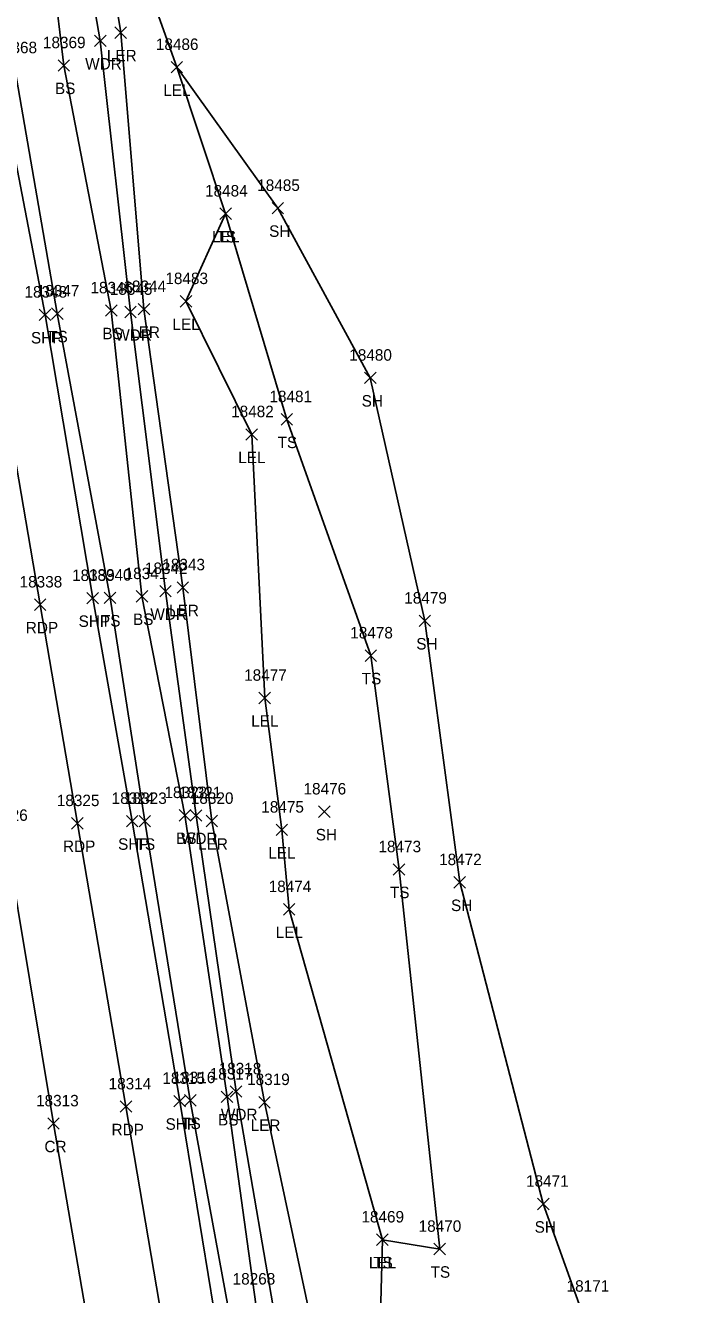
# Model space of a CAD drawing. Extents: x 1439173 to 1457902, y 641926 to 659889.
# Drawn here: x 1445599.2 to 1445714.8, y 658519.2 to 658740.4 of the extents above; entities that cross this region are included whole.
import ezdxf

# ---------------------------------------------------------------- set-up
doc = ezdxf.new("R2010")
doc.units = 0
for name, color, linetype in [('L_A', 7, 'Continuous'), ('L_I', 7, 'Continuous'), ('L_TIC', 7, 'Continuous'), ('LARO', 7, 'Continuous'), ('LAWA', 7, 'Continuous'), ('LELB', 7, 'Continuous'), ('LSOGP', 7, 'Continuous'), ('P_A', 7, 'Continuous'), ('P_I', 7, 'Continuous'), ('P_TIC', 7, 'Continuous'), ('PET', 7, 'Continuous'), ('PRC', 7, 'Continuous'), ('PSP', 7, 'Continuous'), ('S_I', 7, 'Continuous')]:
    doc.layers.add(name, color=color, linetype=linetype)

msp = doc.modelspace()

# ---------------------------------------------------------------- linework, layer by layer
at = {"layer": 'L_TIC'}
for points in [[(1445614.88, 658738.15), (1445616.88, 658740.15)], [(1445616.88, 658738.15), (1445614.88, 658740.15)], [(1445611.32, 658736.72), (1445613.32, 658738.72)], [(1445613.32, 658736.72), (1445611.32, 658738.72)], [(1445604.96, 658732.44), (1445606.96, 658734.44)], [(1445606.96, 658732.44), (1445604.96, 658734.44)], [(1445624.66, 658732.13), (1445626.66, 658734.13)], [(1445626.66, 658732.13), (1445624.66, 658734.13)], [(1445633.18, 658706.59), (1445635.18, 658708.59)], [(1445635.18, 658706.59), (1445633.18, 658708.59)], [(1445633.18, 658706.59), (1445635.18, 658708.59)], [(1445635.18, 658706.59), (1445633.18, 658708.59)], [(1445642.28, 658707.56), (1445644.28, 658709.56)], [(1445644.28, 658707.56), (1445642.28, 658709.56)], [(1445626.26, 658691.32), (1445628.26, 658693.32)], [(1445628.26, 658691.32), (1445626.26, 658693.32)], [(1445603.81, 658689.17), (1445605.81, 658691.17)], [(1445605.81, 658689.17), (1445603.81, 658691.17)], [(1445613.24, 658689.71), (1445615.24, 658691.71)], [(1445615.24, 658689.71), (1445613.24, 658691.71)], [(1445616.57, 658689.45), (1445618.57, 658691.45)], [(1445618.57, 658689.45), (1445616.57, 658691.45)], [(1445618.94, 658689.94), (1445620.94, 658691.94)], [(1445620.94, 658689.94), (1445618.94, 658691.94)], [(1445658.42, 658677.97), (1445660.42, 658679.97)], [(1445660.42, 658677.97), (1445658.42, 658679.97)], [(1445643.84, 658670.74), (1445645.84, 658672.74)], [(1445645.84, 658670.74), (1445643.84, 658672.74)], [(1445637.73, 658668.12), (1445639.73, 658670.12)], [(1445639.73, 658668.12), (1445637.73, 658670.12)], [(1445613.01, 658639.64), (1445615.01, 658641.64)], [(1445615.01, 658639.64), (1445613.01, 658641.64)], [(1445618.58, 658639.9), (1445620.58, 658641.9)], [(1445620.58, 658639.9), (1445618.58, 658641.9)], [(1445622.69, 658640.79), (1445624.69, 658642.79)], [(1445624.69, 658640.79), (1445622.69, 658642.79)], [(1445625.73, 658641.44), (1445627.73, 658643.44)], [(1445627.73, 658641.44), (1445625.73, 658643.44)], [(1445667.94, 658635.63), (1445669.94, 658637.63)], [(1445669.94, 658635.63), (1445667.94, 658637.63)], [(1445658.51, 658629.56), (1445660.51, 658631.56)], [(1445660.51, 658629.56), (1445658.51, 658631.56)], [(1445640, 658622.18), (1445642, 658624.18)], [(1445642, 658622.18), (1445640, 658624.18)], [(1445650.41, 658602.36), (1445652.41, 658604.36)], [(1445652.41, 658602.36), (1445650.41, 658604.36)], [(1445619.07, 658600.71), (1445621.07, 658602.71)], [(1445621.07, 658600.71), (1445619.07, 658602.71)], [(1445626.09, 658601.73), (1445628.09, 658603.73)], [(1445628.09, 658601.73), (1445626.09, 658603.73)], [(1445628.02, 658601.7), (1445630.02, 658603.7)], [(1445630.02, 658601.7), (1445628.02, 658603.7)], [(1445630.79, 658600.73), (1445632.79, 658602.73)], [(1445632.79, 658600.73), (1445630.79, 658602.73)], [(1445642.99, 658599.2), (1445644.99, 658601.2)], [(1445644.99, 658599.2), (1445642.99, 658601.2)], [(1445663.43, 658592.29), (1445665.43, 658594.29)], [(1445665.43, 658592.29), (1445663.43, 658594.29)], [(1445674.01, 658590.04), (1445676.01, 658592.04)], [(1445676.01, 658590.04), (1445674.01, 658592.04)], [(1445644.28, 658585.34), (1445646.28, 658587.34)], [(1445646.28, 658585.34), (1445644.28, 658587.34)], [(1445634.99, 658553.59), (1445636.99, 658555.59)], [(1445636.99, 658553.59), (1445634.99, 658555.59)], [(1445627.02, 658552.04), (1445629.02, 658554.04)], [(1445629.02, 658552.04), (1445627.02, 658554.04)], [(1445633.42, 658552.67), (1445635.42, 658554.67)], [(1445635.42, 658552.67), (1445633.42, 658554.67)], [(1445639.96, 658551.71), (1445641.96, 658553.71)], [(1445641.96, 658551.71), (1445639.96, 658553.71)], [(1445688.6, 658533.98), (1445690.6, 658535.98)], [(1445690.6, 658533.98), (1445688.6, 658535.98)], [(1445660.52, 658527.76), (1445662.52, 658529.76)], [(1445662.52, 658527.76), (1445660.52, 658529.76)], [(1445660.52, 658527.76), (1445662.52, 658529.76)], [(1445662.52, 658527.76), (1445660.52, 658529.76)], [(1445670.52, 658526.13), (1445672.52, 658528.13)], [(1445672.52, 658526.13), (1445670.52, 658528.13)]]:
    msp.add_lwpolyline(points, dxfattribs=at)
at = {"layer": 'LARO'}
for points in [[(1445691.36, 658253.08), (1445687.96, 658271.16), (1445683.77, 658299.14), (1445679.24, 658314.26), (1445677.96, 658363.53), (1445666.47, 658424.22), (1445660.32, 658451.12), (1445650.28, 658509.1), (1445640.96, 658552.71), (1445631.79, 658601.73), (1445626.73, 658642.44), (1445619.94, 658690.94), (1445615.88, 658739.15), (1445609.34, 658778.84), (1445598.15, 658827.75), (1445588.03, 658874), (1445581.49, 658921.52), (1445577.53, 658936.93)], [(1445667.87, 658468.89), (1445660.67, 658496.13), (1445661.52, 658528.76), (1445645.28, 658586.34), (1445643.99, 658600.2), (1445641, 658623.18), (1445638.73, 658669.12), (1445627.26, 658692.32), (1445634.18, 658707.59), (1445625.66, 658733.13)]]:
    msp.add_lwpolyline(points, dxfattribs=at)
at = {"layer": 'LAWA'}
msp.add_lwpolyline([(1445714.78, 658490.29), (1445695.68, 658486.81), (1445672.82, 658467.85), (1445670.87, 658453.33), (1445660.32, 658451.12), (1445656.23, 658451.85), (1445643.73, 658509.59), (1445635.99, 658554.59), (1445629.02, 658602.7), (1445623.69, 658641.79), (1445617.57, 658690.45), (1445612.32, 658737.72), (1445605.42, 658777.6), (1445594.43, 658827.6), (1445582.98, 658874.38), (1445576.65, 658921.25), (1445573.05, 658934.59), (1445577.53, 658936.93)], dxfattribs=at)
at = {"layer": 'LELB'}
for points in [[(1445640.46, 658510.39), (1445634.42, 658553.67), (1445627.09, 658602.73), (1445619.58, 658640.9), (1445614.24, 658690.71), (1445605.96, 658733.44), (1445600.53, 658778.45), (1445590.15, 658826.37), (1445580.92, 658875.66), (1445570.83, 658920.05), (1445563.39, 658951.86)], [(1445711.41, 657996.31), (1445705.83, 658036.22), (1445700.64, 658079.41), (1445692.1, 658142.12), (1445687.71, 658180.48), (1445685.34, 658190.49), (1445681.91, 658219.02), (1445671.71, 658278.03), (1445666.36, 658313.61), (1445658.13, 658362.17), (1445649.94, 658422.94), (1445644.25, 658454.56), (1445635.79, 658510.62), (1445628.02, 658553.04), (1445620.07, 658601.71), (1445614.01, 658640.64), (1445604.81, 658690.17), (1445597.49, 658732.56), (1445589.59, 658776.66), (1445581.16, 658825.01), (1445572.65, 658874.35), (1445564.96, 658919.17), (1445560, 658950.1)], [(1445661.52, 658528.76), (1445671.52, 658527.13), (1445664.43, 658593.29), (1445659.51, 658630.56), (1445644.84, 658671.74), (1445634.18, 658707.59)]]:
    msp.add_lwpolyline(points, dxfattribs=at)
at = {"layer": 'LSOGP'}
msp.add_lwpolyline([(1445561.99, 658973.96), (1445570.41, 658952.9), (1445577.53, 658936.94), (1445581.49, 658921.52), (1445588.03, 658874.01), (1445598.15, 658827.76), (1445609.34, 658778.84), (1445625.66, 658733.13), (1445643.28, 658708.57), (1445659.42, 658678.97), (1445668.93, 658636.64), (1445675.01, 658591.05), (1445689.6, 658534.99), (1445696.12, 658516.69)], dxfattribs=at)
at = {"layer": 'P_TIC'}
for points in [[(1445601.68, 658688.97), (1445603.68, 658690.97)], [(1445603.68, 658688.97), (1445601.68, 658690.97)], [(1445600.83, 658638.44), (1445602.83, 658640.44)], [(1445602.83, 658638.44), (1445600.83, 658640.44)], [(1445609.99, 658639.57), (1445611.99, 658641.57)], [(1445611.99, 658639.57), (1445609.99, 658641.57)], [(1445607.32, 658600.33), (1445609.32, 658602.33)], [(1445609.32, 658600.33), (1445607.32, 658602.33)], [(1445616.88, 658600.72), (1445618.88, 658602.72)], [(1445618.88, 658600.72), (1445616.88, 658602.72)], [(1445625.17, 658551.92), (1445627.17, 658553.92)], [(1445627.17, 658551.92), (1445625.17, 658553.92)], [(1445615.8, 658550.96), (1445617.8, 658552.96)], [(1445617.8, 658550.96), (1445615.8, 658552.96)], [(1445603.14, 658548), (1445605.14, 658550)], [(1445605.14, 658548), (1445603.14, 658550)]]:
    msp.add_lwpolyline(points, dxfattribs=at)
at = {"layer": 'PET'}
msp.add_lwpolyline([(1445705.78, 657996.74), (1445700.79, 658035.17), (1445695.34, 658079.07), (1445686.58, 658141.61), (1445678.88, 658191.85), (1445674.78, 658217.71), (1445664.88, 658276.95), (1445658.55, 658312.17), (1445650.15, 658361.18), (1445639.6, 658422.2), (1445634.4, 658454.18), (1445624.07, 658508.93), (1445616.8, 658551.96), (1445608.32, 658601.33), (1445601.83, 658639.44), (1445593.45, 658688.09), (1445585.19, 658730.57), (1445578.3, 658774.52), (1445569.42, 658823.28), (1445560.62, 658872.5), (1445551.74, 658918.41), (1445542.33, 658971.3)], dxfattribs=at)
at = {"layer": 'PRC'}
msp.add_lwpolyline([(1445693.19, 657995.58), (1445688.37, 658033.15), (1445682.7, 658078.44), (1445674.41, 658140.32), (1445666.61, 658188.13), (1445662.4, 658215.59), (1445653.51, 658278.24), (1445646.19, 658309.4), (1445637.2, 658362.39), (1445626.17, 658420.18), (1445621.21, 658465.94), (1445611.38, 658507.05), (1445604.14, 658549), (1445595.87, 658598.76), (1445588.83, 658637.12), (1445580.76, 658686.66), (1445573.22, 658729.08), (1445565.49, 658774.03), (1445556.77, 658821.39), (1445548.21, 658870.8), (1445539.62, 658916.36), (1445529.84, 658969.19)], dxfattribs=at)
at = {"layer": 'PSP'}
msp.add_lwpolyline([(1445709.72, 657996.21), (1445703.88, 658035.73), (1445698.6, 658079.03), (1445689.92, 658141.84), (1445682.47, 658194.7), (1445678.91, 658218.46), (1445669.51, 658277.66), (1445663.97, 658313.06), (1445656.7, 658361.9), (1445647.15, 658422.67), (1445642.54, 658454.48), (1445633.11, 658510.6), (1445626.17, 658552.92), (1445617.88, 658601.72), (1445610.99, 658640.57), (1445602.68, 658689.97), (1445594.54, 658732.07), (1445587.02, 658776.07), (1445578.22, 658824.66), (1445569.89, 658874.08), (1445561.69, 658919.22), (1445557.14, 658946.18), (1445552.68, 658972.7)], dxfattribs=at)

# ---------------------------------------------------------------- texts
at = {"layer": 'L_A'}
for s, p in [('WDR', (1445609.68, 658732.72)), ('LER', (1445613.46, 658734.15)), ('BS', (1445604.4, 658728.44)), ('LEL', (1445623.3, 658728.13)), ('LEL', (1445631.82, 658702.59)), ('TS', (1445632.59, 658702.59)), ('SH', (1445641.77, 658703.56)), ('LEL', (1445624.9, 658687.32)), ('TS', (1445603.22, 658685.17)), ('BS', (1445612.68, 658685.71)), ('WDR', (1445614.93, 658685.45)), ('LER', (1445617.52, 658685.94)), ('SH', (1445657.91, 658673.97)), ('TS', (1445643.25, 658666.74)), ('LEL', (1445636.37, 658664.12)), ('LER', (1445624.31, 658637.44)), ('TS', (1445612.42, 658635.64)), ('BS', (1445618.02, 658635.9)), ('WDR', (1445621.05, 658636.79)), ('SH', (1445667.43, 658631.63)), ('TS', (1445657.92, 658625.56)), ('LEL', (1445638.64, 658618.18)), ('BS', (1445625.53, 658597.73)), ('WDR', (1445626.38, 658597.7)), ('SH', (1445649.9, 658598.36)), ('TS', (1445618.47, 658596.71)), ('LER', (1445629.37, 658596.73)), ('LEL', (1445641.63, 658595.2)), ('TS', (1445662.84, 658588.29)), ('SH', (1445673.5, 658586.04)), ('LEL', (1445642.92, 658581.34)), ('WDR', (1445633.35, 658549.59)), ('TS', (1445626.43, 658548.04)), ('BS', (1445632.86, 658548.67)), ('LER', (1445638.54, 658547.71)), ('SH', (1445688.09, 658529.98)), ('LEL', (1445659.16, 658523.76)), ('TS', (1445659.93, 658523.76)), ('TS', (1445669.93, 658522.13))]:
    msp.add_text(s, height=2, dxfattribs=at).set_placement(p)
at = {"layer": 'L_I'}
for s, p in [('18368', (1445593.85, 658735.56)), ('18369', (1445602.31, 658736.44)), ('18486', (1445622.01, 658736.13)), ('18484', (1445630.59, 658710.59)), ('18484', (1445630.59, 658710.59)), ('18485', (1445639.69, 658711.56)), ('18483', (1445623.67, 658695.32)), ('18347', (1445601.22, 658693.17)), ('18346', (1445610.59, 658693.71)), ('18345', (1445613.97, 658693.45)), ('18344', (1445616.35, 658693.94)), ('18480', (1445655.75, 658681.97)), ('18481', (1445641.82, 658674.74)), ('18482', (1445635.14, 658672.12)), ('18342', (1445620.1, 658644.79)), ('18343', (1445623.14, 658645.44)), ('18340', (1445610.34, 658643.64)), ('18341', (1445616.56, 658643.9)), ('18479', (1445665.34, 658639.63)), ('18478', (1445655.92, 658633.56)), ('18477', (1445637.41, 658626.18)), ('18323', (1445616.47, 658604.71)), ('18322', (1445623.5, 658605.73)), ('18321', (1445625.99, 658605.7)), ('18320', (1445628.11, 658604.73)), ('18476', (1445647.77, 658606.36)), ('18475', (1445640.4, 658603.2)), ('18473', (1445660.84, 658596.29)), ('18472', (1445671.42, 658594.04)), ('18474', (1445641.69, 658589.34)), ('18316', (1445624.94, 658556.04)), ('18317', (1445631.4, 658556.67)), ('18318', (1445632.97, 658557.59)), ('18319', (1445637.93, 658555.71)), ('18471', (1445686.58, 658537.98)), ('18469', (1445657.87, 658531.76)), ('18469', (1445657.87, 658531.76)), ('18470', (1445667.85, 658530.13)), ('18171', (1445693.66, 658519.69))]:
    msp.add_text(s, height=2, dxfattribs=at).set_placement(p)
at = {"layer": 'P_A'}
for s, p in [('SHP', (1445600.22, 658684.97)), ('SHP', (1445608.53, 658635.57)), ('RDP', (1445599.32, 658634.44)), ('RDP', (1445605.81, 658596.33)), ('SHP', (1445615.42, 658596.72)), ('RDP', (1445614.28, 658546.96)), ('SHP', (1445623.7, 658547.92)), ('CR', (1445602.57, 658544))]:
    msp.add_text(s, height=2, dxfattribs=at).set_placement(p)
at = {"layer": 'P_I'}
for s, p in [('18348', (1445599.09, 658692.97)), ('18338', (1445598.24, 658642.44)), ('18339', (1445607.39, 658643.57)), ('18325', (1445604.73, 658604.33)), ('18324', (1445614.29, 658604.72)), ('18326', (1445592.22, 658601.76)), ('18315', (1445623.14, 658555.92)), ('18314', (1445613.77, 658554.96)), ('18313', (1445601.11, 658552))]:
    msp.add_text(s, height=2, dxfattribs=at).set_placement(p)
at = {"layer": 'S_I'}
msp.add_text('18268', height=2, dxfattribs=at).set_placement((1445635.4, 658520.94))

doc.saveas('drawing.dxf')
